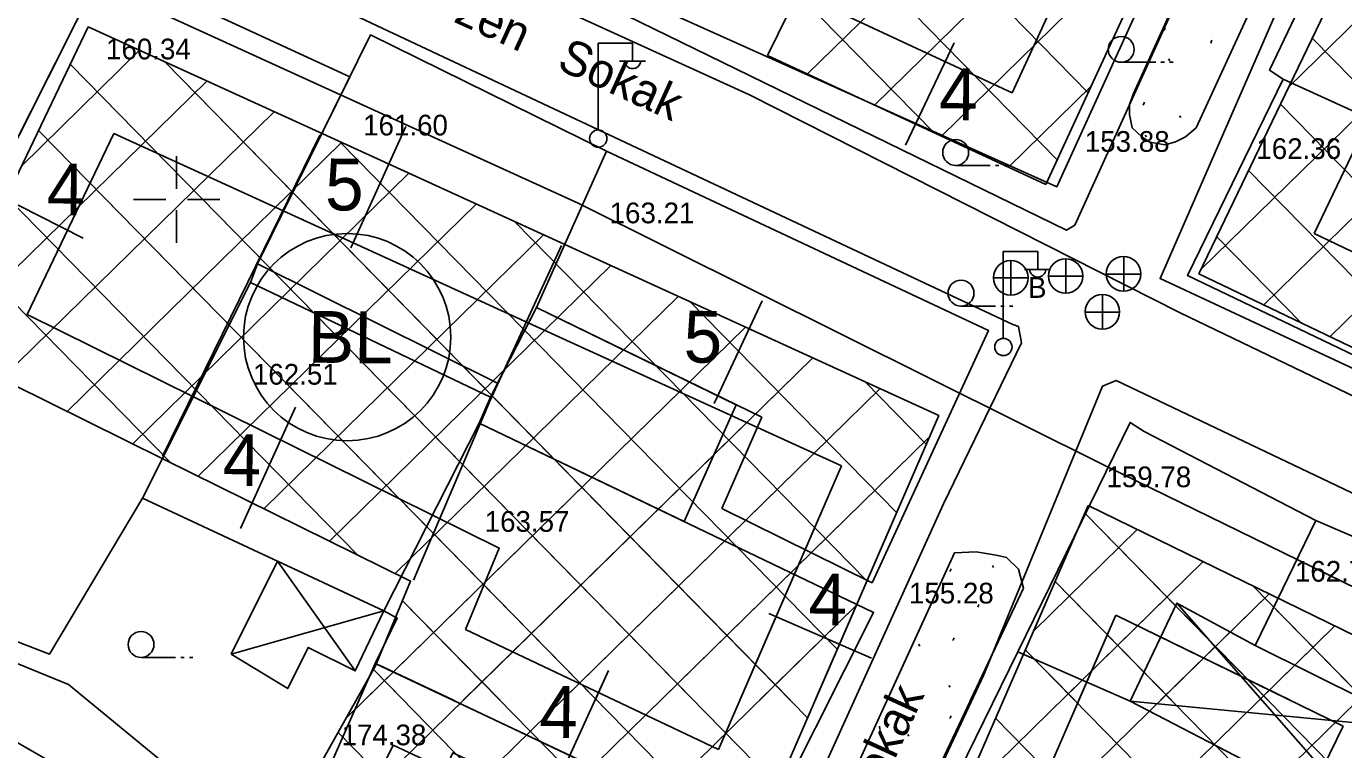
# Model space of a CAD drawing. Extents: x 419677 to 421689, y 4450851 to 4452923.
# Drawn here: x 420526.8 to 420603.1, y 4451753.9 to 4451795.8 of the extents above; entities that cross this region are included whole.
import ezdxf

# ---------------------------------------------------------------- set-up
doc = ezdxf.new("R2010")
doc.units = 0
for name, color, linetype in [('AA_HH', 7, 'Continuous'), ('Level 1', 7, 'Continuous'), ('Level 15', 7, 'Continuous'), ('Level 20', 7, 'Continuous'), ('Level 27', 7, 'Continuous'), ('Level 31', 7, 'Continuous'), ('Level 34', 7, 'Continuous'), ('Level 41', 7, 'Continuous'), ('Level 62', 7, 'Continuous')]:
    doc.layers.add(name, color=color, linetype=linetype)

msp = doc.modelspace()

# ---------------------------------------------------------------- linework, layer by layer
at = {"layer": 'AA_HH'}
for p, q in [((420559.935, 4451789.784), (420559.935, 4451794.784)), ((420559.935, 4451794.784), (420561.935, 4451794.784)), ((420561.935, 4451793.784), (420561.935, 4451794.784)), ((420561.175, 4451793.744), (420562.675, 4451793.744)), ((420590.222, 4451793.677), (420592.222, 4451793.677)), ((420592.522, 4451793.677), (420592.722, 4451793.677)), ((420593.022, 4451793.677), (420593.222, 4451793.677)), ((420535.536, 4451788.234), (420535.536, 4451786.359)), ((420580.637, 4451787.707), (420582.637, 4451787.707)), ((420582.937, 4451787.707), (420583.137, 4451787.707)), ((420583.437, 4451787.707), (420583.637, 4451787.707)), ((420533.036, 4451785.734), (420534.911, 4451785.734)), ((420535.536, 4451785.734), (420535.536, 4451785.734)), ((420536.161, 4451785.734), (420538.036, 4451785.734)), ((420535.536, 4451785.109), (420535.536, 4451783.234)), ((420583.39, 4451777.716), (420583.39, 4451782.716)), ((420583.39, 4451782.716), (420585.39, 4451782.716)), ((420583.828, 4451782.2), (420583.828, 4451780.2)), ((420585.39, 4451781.716), (420585.39, 4451782.716)), ((420587.02, 4451780.296), (420587.02, 4451782.296)), ((420590.368, 4451780.42), (420590.368, 4451782.42)), ((420584.63, 4451781.676), (420586.13, 4451781.676)), ((420582.828, 4451781.2), (420584.828, 4451781.2)), ((420586, 4451781.286), (420588, 4451781.286)), ((420589.348, 4451781.41), (420591.348, 4451781.41)), ((420589.146, 4451778.222), (420589.146, 4451780.222)), ((420580.947, 4451779.562), (420582.947, 4451779.562)), ((420583.247, 4451779.562), (420583.447, 4451779.562)), ((420583.747, 4451779.562), (420583.947, 4451779.562)), ((420588.126, 4451779.212), (420590.126, 4451779.212)), ((420541.375, 4451764.791), (420545.876, 4451758.443)), ((420604.858, 4451749.353), (420593.443, 4451762.363)), ((420538.698, 4451759.409), (420547.535, 4451761.916)), ((420533.478, 4451759.222), (420535.478, 4451759.222)), ((420535.778, 4451759.222), (420535.978, 4451759.222)), ((420536.278, 4451759.222), (420536.478, 4451759.222)), ((420590.75, 4451756.692), (420607.759, 4451755.053))]:
    msp.add_line(p, q, dxfattribs=at)
for points in [[(420551.918, 4451842.93), (420558.372, 4451856.973), (420558.973, 4451858.155), (420590.573, 4451844.829), (420609.742, 4451837.106), (420610.063, 4451835.933), (420609.25, 4451833.858), (420600.884, 4451813.672), (420587.538, 4451784.255), (420587.047, 4451783.952), (420550.421, 4451801.85), (420510.19, 4451819.713), (420503.919, 4451822.808)], [(420624.949, 4451790.555), (420615.55, 4451770.76), (420615.548, 4451770.72), (420614.986, 4451770.66), (420592.471, 4451781.164), (420606.061, 4451812.334), (420614.637, 4451830.257), (420615.465, 4451831.05), (420616.876, 4451831.321), (420618.567, 4451830.982), (420633.73, 4451824.705), (420678.415, 4451804.6), (420679.453, 4451807.408), (420679.494, 4451807.447), (420696.716, 4451799.499), (420698.335, 4451798.281), (420699.547, 4451796.257), (420700.495, 4451794.742), (420700.649, 4451793.976), (420700.562, 4451793.178), (420700.067, 4451791.593), (420695.146, 4451781.793), (420681.899, 4451753.381)], [(420487.081, 4451801.394), (420492.592, 4451821.503), (420492.782, 4451821.776), (420519.418, 4451808.969), (420546.492, 4451796.107), (420583.942, 4451778.504), (420584.277, 4451778.372), (420584.445, 4451777.426), (420579.925, 4451768.104), (420566.033, 4451737.487), (420555.566, 4451714.367), (420554.398, 4451712.351), (420553.51, 4451711.483), (420552.865, 4451711.306), (420551.568, 4451711.331), (420549.773, 4451711.932), (420526.681, 4451725.453), (420502.121, 4451738.644), (420475.545, 4451752.984)], [(420580.915, 4451751.26), (420580.334, 4451751.596), (420584.24, 4451759.535)]]:
    msp.add_lwpolyline(points, dxfattribs=at)
for points in [[(420572.392, 4451813.989), (420594.498, 4451804.061), (420586.489, 4451786.458), (420563.8, 4451796.65)], [(420524.741, 4451786.159), (420509.356, 4451793.859), (420517.112, 4451809.341), (420532.365, 4451801.823), (420531.406, 4451799.373)], [(420605.993, 4451805.628), (420605.106, 4451803.369), (420603.859, 4451803.827), (420598.8, 4451793.229), (420599.591, 4451792.708), (420620.198, 4451783.309), (420623.541, 4451789.31), (420618.494, 4451791.696), (420620.449, 4451795.771), (420620.06, 4451795.923), (420621.145, 4451798.214)], [(420531.406, 4451799.373), (420545.57, 4451792.836), (420540.219, 4451782.004), (420539.822, 4451780.928), (420533.555, 4451768.443), (420528.172, 4451759.412), (420514.245, 4451764.788), (420521.361, 4451779.457)], [(420540.219, 4451782.004), (420554.119, 4451775.105), (420556.367, 4451779.474), (420560.423, 4451788.539), (420546.771, 4451795.266)], [(420599.591, 4451792.708), (420620.198, 4451783.309), (420614.914, 4451771.338), (420594.051, 4451781.338)], [(420560.423, 4451788.539), (420556.367, 4451779.474), (420569.412, 4451773.127), (420567.102, 4451767.845), (420575.803, 4451763.541), (420582.533, 4451778.15)], [(420539.822, 4451780.928), (420533.555, 4451768.443), (420547.535, 4451761.916), (420553.057, 4451772.775), (420553.7, 4451774.291)], [(420553.057, 4451772.775), (420553.7, 4451774.291), (420556.367, 4451779.474), (420567.939, 4451773.844), (420564.928, 4451767.081)], [(420648.295, 4451676.593), (420641.223, 4451662.384), (420640.948, 4451662.031), (420640.508, 4451661.684), (420639.471, 4451661.193), (420638.746, 4451661.186), (420637.534, 4451661.359), (420636.786, 4451661.616), (420584.365, 4451691.657), (420560.63, 4451705.916), (420560.087, 4451706.396), (420559.803, 4451706.768), (420559.709, 4451707.858), (420560.927, 4451712.656), (420582.242, 4451758.178), (420589.137, 4451774.928), (420589.939, 4451775.263), (420617.918, 4451761.909), (420651.635, 4451745.031), (420673.572, 4451733.995), (420661.481, 4451708.765)], [(420553.057, 4451772.775), (420575.884, 4451761.826), (420569.145, 4451748.417), (420547.036, 4451758.877), (420548.309, 4451761.494), (420547.535, 4451761.916)], [(420591.543, 4451772.304), (420590.735, 4451772.824), (420584.24, 4451759.535), (420590.75, 4451756.692), (420593.443, 4451762.363), (420597.984, 4451759.919), (420601.497, 4451767.154)], [(420601.497, 4451767.154), (420597.984, 4451759.919), (420607.759, 4451755.053), (420611.687, 4451762.771)], [(420538.698, 4451759.409), (420541.375, 4451764.791), (420547.535, 4451761.916), (420545.876, 4451758.443), (420543.159, 4451759.801), (420541.971, 4451757.414)], [(420590.75, 4451756.692), (420604.858, 4451749.353), (420607.759, 4451755.053), (420597.984, 4451759.919), (420593.443, 4451762.363)], [(420547.036, 4451758.877), (420569.145, 4451748.417), (420563.284, 4451734.944), (420559.885, 4451736.966), (420550.559, 4451742.299), (420545.125, 4451745.407), (420541.917, 4451747.255)], [(420548.067, 4451754.133), (420551.092, 4451752.736), (420551.536, 4451753.7), (420561.785, 4451748.958), (420561.362, 4451748.034), (420565.201, 4451746.412), (420562.424, 4451739.657), (420561.343, 4451740.067), (420559.885, 4451736.966), (420545.125, 4451745.407), (420546.188, 4451747.876), (420545.144, 4451748.245)]]:
    msp.add_lwpolyline(points, close=True, dxfattribs=at)
for centre, radius in [((420590.222, 4451794.427), 0.75), ((420559.945, 4451789.26), 0.5), ((420580.637, 4451788.457), 0.75), ((420583.828, 4451781.2), 1), ((420587.005, 4451781.304), 1), ((420590.353, 4451781.428), 1), ((420580.947, 4451780.312), 0.75), ((420589.131, 4451779.231), 1), ((420583.4, 4451777.192), 0.5), ((420533.478, 4451759.972), 0.75)]:
    msp.add_circle(centre, radius, dxfattribs=at)
for centre in [(420561.935, 4451793.788), (420585.39, 4451781.72)]:
    msp.add_arc(centre, 0.474, 184.83843, 355.14641, dxfattribs=at)
at = {"layer": 'Level 1'}
for points in [[(420543.824, 4451789.465), (420539.656, 4451780.945), (420534.726, 4451770.875)], [(420543.824, 4451789.465), (420539.656, 4451780.945), (420534.726, 4451770.875)], [(420549.25, 4451763.687), (420553.67, 4451774.053), (420557.817, 4451783.074)], [(420549.25, 4451763.687), (420553.67, 4451774.053), (420557.817, 4451783.074)], [(420547.235, 4451758.795), (420551.564, 4451756.74)], [(420547.235, 4451758.795), (420567.375, 4451749.235), (420568.805, 4451748.545)]]:
    msp.add_lwpolyline(points, dxfattribs=at)
at = {"layer": 'Level 15'}
msp.add_lwpolyline([(420222.223, 4451877.252), (420228.074, 4451876.266), (420248.804, 4451863.57), (420326.139, 4451846.113), (420346.529, 4451843.843), (420371.043, 4451837.282), (420436.77, 4451811.189), (420449.418, 4451804.129), (420449.587, 4451794.894), (420481.387, 4451791.18), (420478.447, 4451778.441), (420529.287, 4451757.66), (420547.217, 4451742.896), (420596.402, 4451716.716)], dxfattribs=at)
at = {"layer": 'Level 20'}
for p, q in [((420583.904, 4451791.914), (420574.234, 4451796.399)), ((420583.904, 4451791.914), (420574.234, 4451796.399)), ((420580.543, 4451794.812), (420577.726, 4451788.889)), ((420580.543, 4451794.812), (420577.726, 4451788.889)), ((420545.622, 4451782.936), (420548.804, 4451789.954)), ((420545.622, 4451782.936), (420548.804, 4451789.954)), ((420530.129, 4451783.5), (420524.446, 4451786.359)), ((420530.129, 4451783.5), (420524.446, 4451786.359)), ((420612.817, 4451778.293), (420601.394, 4451783.774)), ((420612.817, 4451778.293), (420601.394, 4451783.774)), ((420566.651, 4451773.916), (420569.427, 4451779.874)), ((420566.651, 4451773.916), (420569.427, 4451779.874)), ((420539.246, 4451766.689), (420542.428, 4451773.707)), ((420539.246, 4451766.689), (420542.428, 4451773.707)), ((420569.821, 4451761.77), (420575.769, 4451759.177)), ((420569.821, 4451761.77), (420575.769, 4451759.177)), ((420556.308, 4451749.199), (420560.55, 4451758.459)), ((420559.763, 4451756.74), (420560.55, 4451758.459))]:
    msp.add_line(p, q, dxfattribs=at)
for points in [[(420589.948, 4451805.038), (420583.904, 4451791.914)], [(420589.948, 4451805.038), (420583.904, 4451791.914)], [(420601.394, 4451783.774), (420604.721, 4451790.699), (420608.982, 4451799.559)], [(420601.394, 4451783.774), (420604.721, 4451790.699), (420608.982, 4451799.559)], [(420552.26, 4451760.838), (420554.214, 4451765.552), (420536.558, 4451774.288), (420526.878, 4451779.077), (420531.898, 4451789.557)], [(420552.26, 4451760.838), (420554.214, 4451765.552), (420536.558, 4451774.288), (420526.878, 4451779.077), (420531.898, 4451789.557)], [(420531.898, 4451789.557), (420541.918, 4451784.979), (420555.676, 4451778.695), (420574.029, 4451770.307)], [(420531.898, 4451789.557), (420541.918, 4451784.979), (420555.676, 4451778.695), (420574.029, 4451770.307)], [(420574.029, 4451770.307), (420566.903, 4451753.887)], [(420574.029, 4451770.307), (420568.141, 4451756.74)], [(420583.635, 4451747.224), (420589.905, 4451761.672)], [(420587.765, 4451756.74), (420589.905, 4451761.672)], [(420589.905, 4451761.672), (420600.004, 4451756.74)], [(420589.905, 4451761.672), (420603.074, 4451755.241)], [(420552.26, 4451760.838), (420560.892, 4451756.74)], [(420552.26, 4451760.838), (420566.903, 4451753.887)], [(420603.074, 4451755.241), (420601.142, 4451751.281), (420596.092, 4451740.957)]]:
    msp.add_lwpolyline(points, dxfattribs=at)
at = {"layer": 'Level 27'}
for p, q in [((420585.859, 4451786.598), (420569.75, 4451794.07)), ((420585.859, 4451786.598), (420569.75, 4451794.07)), ((420614.27, 4451772.05), (420594.72, 4451781.43)), ((420614.27, 4451772.05), (420594.72, 4451781.43))]:
    msp.add_line(p, q, dxfattribs=at)
for points in [[(420594.72, 4451781.43), (420600.215, 4451792.865), (420606.135, 4451805.175), (420609.715, 4451812.605), (420612.506, 4451818.295), (420617.35, 4451828.24)], [(420594.72, 4451781.43), (420600.215, 4451792.865), (420606.135, 4451805.175), (420609.715, 4451812.605), (420612.506, 4451818.295), (420617.35, 4451828.24)], [(420569.75, 4451794.07), (420577.67, 4451810.212)], [(420569.75, 4451794.07), (420577.67, 4451810.212)], [(420593.636, 4451803.483), (420585.859, 4451786.598)], [(420593.636, 4451803.483), (420585.859, 4451786.598)], [(420524.17, 4451798.88), (420515.266, 4451780.585), (420506.264, 4451784.874), (420500.947, 4451769.192), (420501.941, 4451768.327), (420527.86, 4451753.414), (420539.93, 4451746.045), (420547.059, 4451758.738), (420549.086, 4451763.627), (420534.784, 4451770.703), (420521.564, 4451777.243), (420530.419, 4451795.73)], [(420545.937, 4451756.74), (420547.059, 4451758.738), (420549.086, 4451763.627), (420534.784, 4451770.703), (420521.564, 4451777.243), (420530.419, 4451795.73)], [(420530.419, 4451795.73), (420543.996, 4451789.527), (420557.754, 4451783.243), (420579.658, 4451773.231)], [(420530.419, 4451795.73), (420543.996, 4451789.527), (420557.754, 4451783.243), (420579.658, 4451773.231)], [(420579.658, 4451773.231), (420568.971, 4451748.607), (420563.071, 4451735.027), (420554.347, 4451714.912)], [(420579.658, 4451773.231), (420572.501, 4451756.74)], [(420563.646, 4451712.736), (420572.076, 4451730.665), (420578.511, 4451745.467), (420588.3, 4451768.02)], [(420583.404, 4451756.74), (420588.3, 4451768.02)], [(420588.3, 4451768.02), (420608.745, 4451758.036), (420611.402, 4451756.74)], [(420588.3, 4451768.02), (420608.745, 4451758.036), (420621.095, 4451752.014), (420635.592, 4451744.945)]]:
    msp.add_lwpolyline(points, dxfattribs=at)
at = {"layer": 'Level 31'}
msp.add_circle((420545.413, 4451777.765), 6, dxfattribs=at)
msp.add_circle((420545.413, 4451777.765), 6, dxfattribs=at)
at = {"layer": 'Level 34'}
for p, q in [((420599.922, 4451792.255), (420630.537, 4451822.25)), ((420599.922, 4451792.255), (420630.537, 4451822.25)), ((420594.837, 4451781.673), (420634.442, 4451820.476)), ((420594.837, 4451781.673), (420634.442, 4451820.476)), ((420598.469, 4451779.631), (420638.347, 4451818.702)), ((420598.469, 4451779.631), (420638.347, 4451818.702)), ((420602.305, 4451777.791), (420642.251, 4451816.927)), ((420602.305, 4451777.791), (420642.251, 4451816.927)), ((420572.053, 4451793.002), (420586.025, 4451806.691)), ((420572.053, 4451793.002), (420586.025, 4451806.691)), ((420588.31, 4451791.919), (420575.24, 4451805.259)), ((420588.31, 4451791.919), (420575.24, 4451805.259)), ((420575.932, 4451791.202), (420590.022, 4451805.007)), ((420575.932, 4451791.202), (420590.022, 4451805.007)), ((420579.811, 4451789.403), (420593.187, 4451802.508)), ((420579.811, 4451789.403), (420593.187, 4451802.508)), ((420586.519, 4451788.031), (420573.372, 4451801.451)), ((420586.519, 4451788.031), (420573.372, 4451801.451)), ((420579.379, 4451789.604), (420571.503, 4451797.643)), ((420579.379, 4451789.604), (420571.503, 4451797.643)), ((420617.408, 4451778.623), (420601.282, 4451795.083)), ((420617.408, 4451778.623), (420601.282, 4451795.083)), ((420526.569, 4451787.692), (420533.388, 4451794.373)), ((420526.569, 4451787.692), (420533.388, 4451794.373)), ((420571.068, 4451756.74), (420534.853, 4451793.704)), ((420572.061, 4451755.727), (420534.853, 4451793.704)), ((420565.468, 4451756.74), (420529.384, 4451793.57)), ((420570.342, 4451751.766), (420529.384, 4451793.57)), ((420521.601, 4451777.225), (420537.286, 4451792.593)), ((420521.601, 4451777.225), (420537.286, 4451792.593)), ((420583.69, 4451787.604), (420588.487, 4451792.303)), ((420583.69, 4451787.604), (420588.487, 4451792.303)), ((420525.399, 4451775.346), (420541.184, 4451790.812)), ((420525.399, 4451775.346), (420541.184, 4451790.812)), ((420615.573, 4451774.78), (420599.438, 4451791.249)), ((420615.573, 4451774.78), (420599.438, 4451791.249)), ((420559.868, 4451756.74), (420527.546, 4451789.731)), ((420568.622, 4451747.805), (420527.546, 4451789.731)), ((420573.78, 4451759.688), (420544.99, 4451789.073)), ((420573.78, 4451759.688), (420544.99, 4451789.073)), ((420529.197, 4451773.467), (420545.082, 4451789.031)), ((420529.197, 4451773.467), (420545.082, 4451789.031)), ((420532.995, 4451771.588), (420548.981, 4451787.25)), ((420532.995, 4451771.588), (420548.981, 4451787.25)), ((420611.209, 4451773.518), (420597.596, 4451787.414)), ((420611.209, 4451773.518), (420597.596, 4451787.414)), ((420546.049, 4451765.13), (420525.707, 4451785.892)), ((420546.049, 4451765.13), (420525.707, 4451785.892)), ((420536.792, 4451769.709), (420552.879, 4451785.47)), ((420536.792, 4451769.709), (420552.879, 4451785.47)), ((420575.499, 4451763.649), (420555.126, 4451784.444)), ((420575.499, 4451763.649), (420555.126, 4451784.444)), ((420540.59, 4451767.83), (420556.777, 4451783.689)), ((420540.59, 4451767.83), (420556.777, 4451783.689)), ((420600.642, 4451778.589), (420595.753, 4451783.579)), ((420600.642, 4451778.589), (420595.753, 4451783.579)), ((420535.181, 4451770.507), (420523.868, 4451782.053)), ((420535.181, 4451770.507), (420523.868, 4451782.053)), ((420544.388, 4451765.951), (420560.675, 4451781.908)), ((420544.388, 4451765.951), (420560.675, 4451781.908)), ((420548.186, 4451764.072), (420564.572, 4451780.127)), ((420548.186, 4451764.072), (420564.572, 4451780.127)), ((420577.218, 4451767.61), (420565.265, 4451779.81)), ((420577.218, 4451767.61), (420565.265, 4451779.81)), ((420545.349, 4451755.693), (420568.469, 4451778.345)), ((420546.418, 4451756.74), (420568.469, 4451778.345)), ((420526.045, 4451731.18), (420572.367, 4451776.564)), ((420552.134, 4451756.74), (420572.367, 4451776.564)), ((420529.575, 4451729.039), (420576.264, 4451774.782)), ((420557.849, 4451756.74), (420576.264, 4451774.782)), ((420578.937, 4451771.571), (420575.407, 4451775.174)), ((420578.937, 4451771.571), (420575.407, 4451775.174)), ((420533.167, 4451726.959), (420579.112, 4451771.972)), ((420563.565, 4451756.74), (420579.112, 4451771.972)), ((420598.729, 4451756.74), (420588.109, 4451767.58)), ((420627.295, 4451727.584), (420588.109, 4451767.58)), ((420585.138, 4451760.735), (420591.152, 4451766.627)), ((420585.138, 4451760.735), (420591.152, 4451766.627)), ((420580.909, 4451750.992), (420594.966, 4451764.765)), ((420586.776, 4451756.74), (420594.966, 4451764.765)), ((420593.129, 4451756.74), (420586.39, 4451763.619)), ((420621.227, 4451728.062), (420586.39, 4451763.619)), ((420604.33, 4451756.74), (420597.845, 4451763.359)), ((420629.132, 4451731.425), (420597.845, 4451763.359)), ((420554.269, 4451756.74), (420548.621, 4451762.505)), ((420566.902, 4451743.845), (420548.621, 4451762.505)), ((420576.675, 4451741.244), (420598.781, 4451762.902)), ((420592.492, 4451756.74), (420598.781, 4451762.902)), ((420536.784, 4451724.902), (420574.883, 4451762.23)), ((420569.28, 4451756.74), (420574.883, 4451762.23)), ((420572.434, 4451731.489), (420602.595, 4451761.039)), ((420598.207, 4451756.74), (420602.595, 4451761.039)), ((420587.531, 4451756.74), (420584.671, 4451759.659)), ((420611.187, 4451732.594), (420584.671, 4451759.659)), ((420567.607, 4451721.16), (420606.41, 4451759.176)), ((420548.668, 4451756.74), (420546.932, 4451758.512)), ((420565.182, 4451739.885), (420546.932, 4451758.512)), ((420600.999, 4451737.277), (420582.952, 4451755.698)), ((420563.461, 4451735.926), (420544.892, 4451754.879))]:
    msp.add_line(p, q, dxfattribs=at)
at = {"layer": 'Level 41'}
for p, q in [((420592.704, 4451795.521), (420592.775, 4451795.68)), ((420592.704, 4451795.521), (420592.775, 4451795.68)), ((420595.403, 4451794.792), (420595.475, 4451794.952)), ((420595.403, 4451794.792), (420595.475, 4451794.952)), ((420592.963, 4451793.876), (420593.033, 4451793.769)), ((420592.963, 4451793.876), (420593.033, 4451793.769)), ((420591.498, 4451791.202), (420591.568, 4451791.362)), ((420591.498, 4451791.202), (420591.568, 4451791.362)), ((420593.593, 4451790.586), (420593.664, 4451790.48)), ((420593.593, 4451790.586), (420593.664, 4451790.48)), ((420591.607, 4451789.465), (420591.678, 4451789.358)), ((420591.607, 4451789.465), (420591.678, 4451789.358)), ((420580.3, 4451764.188), (420580.372, 4451764.348)), ((420580.3, 4451764.188), (420580.372, 4451764.348)), ((420582.765, 4451764.533), (420582.836, 4451764.426)), ((420582.765, 4451764.533), (420582.836, 4451764.426)), ((420581.916, 4451762.128), (420581.988, 4451762.288)), ((420581.916, 4451762.128), (420581.988, 4451762.288)), ((420580.478, 4451760.19), (420580.549, 4451760.35)), ((420580.478, 4451760.19), (420580.549, 4451760.35)), ((420578.49, 4451759.982), (420578.561, 4451759.876)), ((420578.49, 4451759.982), (420578.561, 4451759.876)), ((420580.242, 4451757.6), (420580.313, 4451757.493)), ((420580.242, 4451757.6), (420580.313, 4451757.493)), ((420577.601, 4451756.407), (420577.672, 4451756.566)), ((420580.3, 4451755.678), (420580.372, 4451755.838)), ((420576.23, 4451755.232), (420576.248, 4451755.072)), ((420577.86, 4451754.762), (420577.93, 4451754.655))]:
    msp.add_line(p, q, dxfattribs=at)
at = {"layer": 'Level 62'}
for p, q in [((420599.963, 4451801.639), (420594.552, 4451789.874)), ((420599.963, 4451801.639), (420594.552, 4451789.874)), ((420593.639, 4451779.176), (420568.698, 4451791.802)), ((420593.639, 4451779.176), (420568.698, 4451791.802)), ((420618.526, 4451767.187), (420593.639, 4451779.176)), ((420618.526, 4451767.187), (420593.639, 4451779.176)), ((420584.567, 4451763.225), (420576.829, 4451746.833)), ((420584.567, 4451763.225), (420581.506, 4451756.74))]:
    msp.add_line(p, q, dxfattribs=at)
for points in [[(420568.698, 4451791.802), (420549.568, 4451800.528), (420533.159, 4451808.319), (420513.635, 4451817.249), (420486.512, 4451829.979)], [(420568.698, 4451791.802), (420549.568, 4451800.528), (420533.159, 4451808.319), (420513.635, 4451817.249), (420486.512, 4451829.979)], [(420594.552, 4451789.874), (420593.937, 4451789.37), (420593.364, 4451789.066), (420592.762, 4451788.892), (420591.884, 4451789.061), (420591.417, 4451789.366), (420590.862, 4451789.882), (420590.71, 4451790.654), (420590.706, 4451791.234), (420590.932, 4451791.881), (420596.181, 4451803.448), (420596.668, 4451803.803), (420597.257, 4451804.027), (420598.056, 4451803.949), (420598.733, 4451803.652), (420599.329, 4451803.286), (420599.736, 4451802.912), (420599.812, 4451802.541), (420599.963, 4451801.639)], [(420594.552, 4451789.874), (420593.937, 4451789.37), (420593.364, 4451789.066), (420592.762, 4451788.892), (420591.884, 4451789.061), (420591.417, 4451789.366), (420590.862, 4451789.882), (420590.71, 4451790.654), (420590.706, 4451791.234), (420590.932, 4451791.881), (420596.181, 4451803.448), (420596.668, 4451803.803), (420597.257, 4451804.027), (420598.056, 4451803.949), (420598.733, 4451803.652), (420599.329, 4451803.286), (420599.736, 4451802.912), (420599.812, 4451802.541), (420599.963, 4451801.639)], [(420531.575, 4451797.951), (420545.035, 4451791.801), (420558.793, 4451785.517), (420589.397, 4451770.266)], [(420531.575, 4451797.951), (420545.035, 4451791.801), (420558.793, 4451785.517), (420589.397, 4451770.266)], [(420589.397, 4451770.266), (420609.841, 4451760.283), (420617.106, 4451756.74)], [(420589.397, 4451770.266), (420609.841, 4451760.283), (420622.191, 4451754.261), (420645.676, 4451742.807)], [(420576.829, 4451746.833), (420575.354, 4451746.309), (420574.604, 4451746.356), (420573.937, 4451746.603), (420573.13, 4451747.921), (420573.193, 4451749.151), (420580.578, 4451765.276), (420581.829, 4451765.333), (420582.975, 4451765.146), (420583.575, 4451765.005), (420584.279, 4451764.338), (420584.567, 4451763.225)], [(420576.669, 4451756.74), (420580.578, 4451765.276), (420581.829, 4451765.333), (420582.975, 4451765.146), (420583.575, 4451765.005), (420584.279, 4451764.338), (420584.567, 4451763.225)]]:
    msp.add_lwpolyline(points, dxfattribs=at)

# ---------------------------------------------------------------- texts
at = {"layer": 'AA_HH'}
for s, height, rotation, p in [('Sezen   Sokak', 2, 335.50668, (420548.541, 4451797.401)), ('153.88 ', 1.2, 359.99814, (420588.116, 4451788.494)), ('155.28 ', 1.2, 359.99814, (420577.935, 4451762.342)), ('Filiz Sokak', 2, 65.27716, (420573.442, 4451745.303))]:
    msp.add_text(s, height=height, rotation=rotation, dxfattribs=at).set_placement(p)
for s, p in [('160.34', (420531.453, 4451793.847)), ('161.60 ', (420546.335, 4451789.442)), ('162.36', (420598.046, 4451788.079)), ('163.21', (420560.604, 4451784.357)), ('B', (420584.828, 4451780.039)), ('162.51 ', (420539.956, 4451775.014)), ('159.78', (420589.367, 4451769.075)), ('163.57', (420553.374, 4451766.493)), ('162.73', (420600.279, 4451763.606)), ('174.38', (420545.089, 4451754.133))]:
    msp.add_text(s, height=1.2, dxfattribs=at).set_placement(p)
at = {"layer": 'Level 20'}
for s, p in [('4', (420579.666, 4451790.342)), ('4', (420579.666, 4451790.342)), ('4', (420528.005, 4451784.833)), ('4', (420528.005, 4451784.833)), ('5', (420544.122, 4451785.113)), ('5', (420544.122, 4451785.113)), ('5', (420564.876, 4451776.299)), ('5', (420564.876, 4451776.299)), ('4', (420538.193, 4451769.157)), ('4', (420538.193, 4451769.157)), ('4', (420572.112, 4451761.087)), ('4', (420572.112, 4451761.087)), ('4', (420556.523, 4451754.573)), ('4', (420556.523, 4451754.573))]:
    msp.add_text(s, height=3, rotation=359.41414, dxfattribs=at).set_placement(p)
at = {"layer": 'Level 31'}
msp.add_text('BL', height=3, rotation=359.41414, dxfattribs=at).set_placement((420543.131, 4451776.288))
msp.add_text('BL', height=3, rotation=359.41414, dxfattribs=at).set_placement((420543.131, 4451776.288))

doc.saveas('drawing.dxf')
